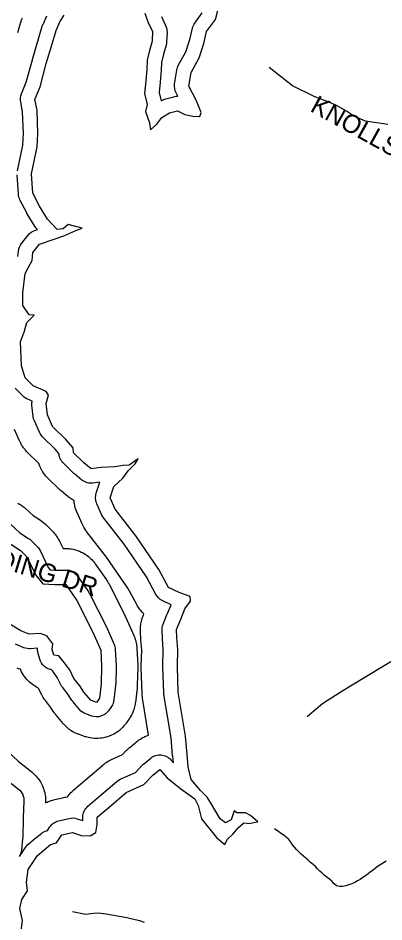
# Model space of a CAD drawing. Extents: x 1950930 to 2061844, y 904556 to 1017002.
# Drawn here: x 1971373 to 1973267, y 974830 to 979514 of the extents above; entities that cross this region are included whole.
import ezdxf

# ---------------------------------------------------------------- set-up
doc = ezdxf.new("R2010")
doc.units = 0
for name, color, linetype in [('Exist Hydrographic Buffer Line', 7, 'Continuous'), ('Exist Hydrographic Lake Shore', 7, 'Continuous'), ('Exist Hydrographic Misc Water Feature', 7, 'Continuous'), ('Exist Road Non-System Type 51', 7, 'Continuous'), ('Exist Road Non-System Type 51 Label', 7, 'Continuous')]:
    doc.layers.add(name, color=color, linetype=linetype)

msp = doc.modelspace()

# ---------------------------------------------------------------- linework, layer by layer
at = {"layer": 'Exist Hydrographic Buffer Line'}
for points in [[(1971369.2, 978721.3), (1971396.5, 978855.8), (1971400.3, 978916.7), (1971396.3, 979027.2), (1971386.5, 979078.2), (1971385.2, 979088.8), (1971385.5, 979099.5), (1971387.3, 979110), (1971390.5, 979120.2), (1971415.1, 979181.6), (1971446.6, 979297.4), (1971446.8, 979298.2), (1971447.1, 979298.9), (1971478.7, 979405.8), (1971478.7, 979405.9), (1971478.7, 979406.1), (1971498.3, 979471.5), (1971499.9, 979476.1), (1971501.8, 979480.7), (1971521.4, 979524.3)], [(1971371.5, 979438.2), (1971391.1, 979503.6), (1971391.6, 979505.4), (1971392.2, 979507.1), (1971393.7, 979511.8), (1971395, 979515.3)], [(1972114.9, 979521.7), (1972136.9, 979475.7), (1972140.3, 979467.2), (1972142.7, 979458.4), (1972143.9, 979449.3), (1972144.1, 979440.1), (1972141.9, 979390), (1972141.1, 979381.7), (1972139.4, 979373.5), (1972126.4, 979326), (1972115.4, 979283.8), (1972113.6, 979243.8), (1972113.5, 979242.7), (1972113.5, 979241.6), (1972109.1, 979182.7), (1972109, 979181.8), (1972108.9, 979180.8), (1972103.6, 979127.7), (1972113.6, 979084.4), (1972117.2, 979086.5), (1972126.9, 979091.5), (1972137.2, 979095.1), (1972178.6, 979106), (1972185.3, 979107.4), (1972192, 979108.2), (1972198.7, 979108.5), (1972199.8, 979108.4), (1972191, 979125.6), (1972186.5, 979136.4), (1972183.7, 979147.8), (1972182.7, 979159.5), (1972183.5, 979171.2), (1972194.4, 979243.1), (1972195.7, 979249.5), (1972197.5, 979255.7), (1972199.8, 979261.8), (1972202.6, 979267.7), (1972240.7, 979337.9), (1972261.8, 979403), (1972276.4, 979461.6), (1972278.5, 979468.4), (1972281.2, 979475), (1972284.5, 979481.4), (1972288.4, 979487.4), (1972326.4, 979539.9)], [(1971371.7, 978278.6), (1971374.7, 978306.5), (1971376.5, 978317), (1971379.9, 978327.1), (1971384.6, 978336.7), (1971390.7, 978345.5), (1971425.5, 978389.1), (1971432.7, 978396.8), (1971440.9, 978403.5), (1971450, 978409), (1971459.7, 978413.2), (1971472.7, 978417.6), (1971471.4, 978419), (1971466.1, 978425.1), (1971461.6, 978431.7), (1971420.2, 978499.3), (1971418.8, 978501.7), (1971417.5, 978504.1), (1971382.6, 978571.7), (1971379.4, 978578.7), (1971377, 978586), (1971375.3, 978593.5), (1971374.4, 978601.2), (1971367.9, 978701.5)], [(1971300.8, 975577.6), (1971375.2, 975518.1), (1971381.8, 975512.2), (1971387.6, 975505.5), (1971392.6, 975498.2), (1971396.7, 975490.3), (1971399.9, 975482), (1971402, 975473.4), (1971403.1, 975464.6), (1971403.2, 975455.7), (1971398.9, 975371.8), (1971396.8, 975268.3), (1971396.6, 975264.9), (1971396.3, 975261.6), (1971389.8, 975202.7), (1971388.4, 975194.7), (1971386.2, 975186.8), (1971380.5, 975170.1), (1971410.8, 975215.5), (1971416.9, 975223.5), (1971424.1, 975230.6), (1971456.8, 975258.9), (1971457.7, 975259.7), (1971458.6, 975260.5), (1971493.5, 975288.8), (1971499.6, 975293.3), (1971506.1, 975297.1), (1971513, 975300.3), (1971520.2, 975302.7), (1971524.6, 975304), (1971537.7, 975323.1), (1971541.8, 975328.6), (1971546.5, 975333.7), (1971551.6, 975338.4), (1971557, 975342.5), (1971562.9, 975346.2), (1971569.1, 975349.3), (1971575.5, 975351.8), (1971582.1, 975353.7), (1971636.6, 975366.8), (1971646.9, 975368.5), (1971657.3, 975368.8), (1971667.7, 975367.6), (1971677.8, 975365), (1971707.6, 975355.1), (1971707.6, 975372.4), (1971708.1, 975380.4), (1971709.4, 975388.4), (1971711.5, 975396.2), (1971714.5, 975403.7), (1971718.3, 975410.8), (1971722.8, 975417.5), (1971728, 975423.7), (1971733.8, 975429.3), (1971794.8, 975481.6), (1971794.9, 975481.7), (1971794.9, 975481.7), (1971884.3, 975558), (1971892.8, 975564.3), (1971902.1, 975569.3), (1971980.3, 975604.8), (1972016, 975642.2), (1972019.2, 975645.3), (1972022.6, 975648.3), (1972059.6, 975678.8), (1972065.5, 975683.2), (1972071.7, 975686.9), (1972078.3, 975690.1), (1972085.1, 975692.6), (1972092.2, 975694.4), (1972099.4, 975695.5), (1972106.7, 975695.9), (1972114, 975695.6), (1972121.2, 975694.6), (1972128.3, 975693), (1972135.2, 975690.6), (1972141.8, 975687.5), (1972148.1, 975683.9), (1972154, 975679.6), (1972159.5, 975674.8), (1972164.5, 975669.5), (1972176.8, 975654.9), (1972173.3, 975689.5), (1972173.2, 975690), (1972173.2, 975690.5), (1972164.7, 975783.7), (1972128.1, 976007.9), (1972127.5, 976012.7), (1972127.1, 976017.5), (1972122.8, 976150.5), (1972122.7, 976152.7), (1972122.8, 976154.8), (1972124.9, 976240.6), (1972120.8, 976298.1), (1972120.7, 976298.8), (1972120.7, 976299.5), (1972118.5, 976340.9), (1972118.5, 976349), (1972119.4, 976357.1), (1972121.1, 976365), (1972123.7, 976372.7), (1972145.5, 976427.2), (1972145.7, 976427.7), (1972145.9, 976428.2), (1972164.8, 976473.6), (1972119.5, 976495.3), (1972109.3, 976501.3), (1972100.1, 976508.8), (1972092.2, 976517.6), (1972085.8, 976527.6), (1972037.7, 976617.7), (1971921.5, 976786.8), (1971816, 976922.5), (1971810.9, 976930), (1971806.7, 976938.1), (1971780.6, 976996.9), (1971778, 977003.4), (1971776.1, 977010.1), (1971774.8, 977016.9), (1971774.2, 977023.8), (1971774.2, 977030.7), (1971774.8, 977037.6), (1971776.1, 977044.4), (1971777.9, 977051.1), (1971796.9, 977108), (1971760.4, 977103.4), (1971752.7, 977102.9), (1971745.1, 977103.1), (1971737.6, 977104.1), (1971730.1, 977105.8), (1971722.9, 977108.3), (1971716, 977111.5), (1971709.5, 977115.4), (1971703.3, 977120), (1971666.3, 977150.5), (1971664.1, 977152.3), (1971662, 977154.3), (1971607.6, 977206.6), (1971602.9, 977211.5), (1971598.7, 977216.8), (1971595, 977222.5), (1971591.8, 977228.5), (1971589.2, 977234.7), (1971587.1, 977241.1), (1971585.7, 977247.8), (1971584.8, 977254.5), (1971584.6, 977256.6), (1971565.3, 977279.4), (1971499, 977344.6), (1971494.3, 977349.8), (1971490, 977355.4), (1971486.3, 977361.3), (1971483.1, 977367.6), (1971457, 977426.5), (1971453.1, 977437.4), (1971451, 977448.7), (1971444.4, 977507.5), (1971444, 977514.2), (1971444.1, 977520.8), (1971444.9, 977527.5), (1971445.1, 977528.7), (1971422.4, 977538.2), (1971415.8, 977541.4), (1971409.6, 977545.1), (1971403.8, 977549.5), (1971398.4, 977554.4), (1971357, 977595.8)], [(1971263.9, 975763.3), (1971373.7, 975662.8), (1971445.2, 975605.6), (1971447.7, 975603.5), (1971450.2, 975601.3), (1971456.8, 975595.3), (1971461.6, 975590.7), (1971466.1, 975585.9), (1971471.9, 975579.2), (1971476.2, 975574.1), (1971480.1, 975568.7), (1971485.1, 975561.4), (1971488.6, 975555.8), (1971491.9, 975550), (1971496, 975542.2), (1971498.9, 975536.2), (1971501.4, 975530.1), (1971504.6, 975521.8), (1971506.7, 975515.5), (1971508.5, 975509.2), (1971510.7, 975500.5), (1971512.1, 975494.1), (1971513.1, 975487.5), (1971514.3, 975478.7), (1971514.9, 975472.1), (1971515.1, 975465.5), (1971515.2, 975456.6), (1971515.2, 975453.3), (1971515.1, 975450), (1971514.9, 975447.4), (1971518.8, 975449.4), (1971523.4, 975451.6), (1971528.2, 975453.5), (1971534.6, 975456.1), (1971539.4, 975457.8), (1971544.3, 975459.4), (1971551, 975461.3), (1971553.4, 975462), (1971555.9, 975462.6), (1971610.4, 975475.7), (1971614.2, 975476.5), (1971618.1, 975477.2), (1971628.4, 975479), (1971629.2, 975479.1), (1971629.9, 975480.1), (1971633.4, 975485), (1971637.1, 975489.7), (1971642.3, 975495.9), (1971646.3, 975500.4), (1971650.6, 975504.7), (1971656.4, 975510.2), (1971658.6, 975512.3), (1971660.9, 975514.3), (1971721.9, 975566.6), (1971721.9, 975566.6), (1971721.9, 975566.7), (1971722, 975566.7), (1971722, 975566.8), (1971722.1, 975566.8), (1971722.1, 975566.8), (1971722.2, 975566.9), (1971722.2, 975566.9), (1971811.5, 975643.2), (1971814.6, 975645.7), (1971817.7, 975648.1), (1971826.2, 975654.4), (1971832.7, 975658.8), (1971839.5, 975662.8), (1971848.8, 975667.9), (1971852.3, 975669.7), (1971855.9, 975671.4), (1971914.3, 975697.8), (1971935, 975719.5), (1971936.1, 975720.7), (1971937.3, 975721.9), (1971940.5, 975725), (1971942.9, 975727.3), (1971945.4, 975729.6), (1971948.8, 975732.6), (1971950.1, 975733.6), (1971951.3, 975734.7), (1971988.4, 975765.2), (1971990.5, 975767), (1971992.7, 975768.6), (1971998.5, 975773), (1972003, 975776.1), (1972007.6, 975779), (1972013.8, 975782.8), (1972018.5, 975785.5), (1972023.4, 975788), (1972030, 975791.1), (1972034.9, 975793.4), (1972040, 975795.3), (1972046.8, 975797.8), (1972048.8, 975798.5), (1972017.5, 975989.8), (1972017.3, 975991.6), (1972017, 975993.4), (1972016.4, 975998.2), (1972016, 976001.8), (1972015.7, 976005.4), (1972015.4, 976010.2), (1972015.3, 976012), (1972015.2, 976013.9), (1972010.8, 976146.9), (1972010.8, 976147.7), (1972010.8, 976148.5), (1972010.8, 976150.6), (1972010.7, 976152.2), (1972010.7, 976153.8), (1972010.8, 976155.9), (1972010.8, 976156.7), (1972010.8, 976157.5), (1972012.8, 976238), (1972009, 976290.1), (1972009, 976290.4), (1972009, 976290.7), (1972009, 976291.4), (1972008.9, 976291.9), (1972008.9, 976292.4), (1972008.9, 976293.1), (1972008.8, 976293.4), (1972008.8, 976293.6), (1972006.6, 976335.1), (1972006.5, 976338.1), (1972006.5, 976341.1), (1972006.5, 976349.2), (1972006.7, 976355.3), (1972007.2, 976361.3), (1972008.1, 976369.4), (1972008.9, 976375.4), (1972010, 976381.3), (1972011.8, 976389.2), (1972013.3, 976395.1), (1972015, 976400.9), (1972017.6, 976408.6), (1972018.7, 976411.5), (1972019.7, 976414.3), (1972024.5, 976426.2), (1972022.6, 976427.9), (1972016.5, 976434.2), (1972008.6, 976443.1), (1972003, 976449.9), (1971997.9, 976457.2), (1971991.5, 976467.1), (1971989.2, 976470.9), (1971987.1, 976474.8), (1971941.8, 976559.4), (1971831, 976720.7), (1971727.6, 976853.7), (1971725.6, 976856.5), (1971723.6, 976859.2), (1971718.5, 976866.7), (1971714.8, 976872.5), (1971711.5, 976878.4), (1971707.3, 976886.5), (1971705.8, 976889.5), (1971704.3, 976892.6), (1971678.2, 976951.5), (1971677.2, 976953.9), (1971676.2, 976956.3), (1971673.7, 976962.7), (1971671.9, 976967.6), (1971670.4, 976972.5), (1971668.5, 976979.2), (1971667.2, 976984.2), (1971666.1, 976989.2), (1971664.8, 976996.1), (1971663.9, 977001.2), (1971663.3, 977006.3), (1971662.7, 977013), (1971658.8, 977015.3), (1971652.2, 977019.2), (1971647.4, 977022.2), (1971642.7, 977025.5), (1971636.6, 977030), (1971634.3, 977031.7), (1971632.1, 977033.5), (1971595.1, 977064.1), (1971594.3, 977064.7), (1971593.4, 977065.4), (1971591.3, 977067.3), (1971589.7, 977068.7), (1971588.1, 977070.1), (1971586, 977072), (1971585.2, 977072.8), (1971584.5, 977073.5), (1971530, 977125.8), (1971528.2, 977127.6), (1971526.4, 977129.4), (1971521.7, 977134.3), (1971518.3, 977138.1), (1971515.1, 977142), (1971510.9, 977147.3), (1971507.9, 977151.3), (1971505, 977155.5), (1971501.3, 977161.1), (1971498.6, 977165.4), (1971496.1, 977169.8), (1971493, 977175.8), (1971490.7, 977180.3), (1971488.6, 977184.9), (1971486, 977191.2), (1971484.1, 977195.9), (1971482.5, 977200.7), (1971481, 977205.2), (1971420.5, 977264.8), (1971418.6, 977266.7), (1971416.8, 977268.6), (1971412, 977273.8), (1971408.6, 977277.7), (1971405.3, 977281.8), (1971401, 977287.4), (1971397.9, 977291.6), (1971395, 977296), (1971391.3, 977302), (1971388.6, 977306.5), (1971386.2, 977311.1), (1971383, 977317.4), (1971381.9, 977319.8), (1971380.8, 977322.2), (1971354.6, 977381)], [(1971370.9, 977000.8), (1971377.1, 976997.4), (1971381.7, 976994.7), (1971386.2, 976991.8), (1971392.1, 976987.8), (1971396.4, 976984.7), (1971400.6, 976981.4), (1971406, 976976.8), (1971408.1, 976975.1), (1971410, 976973.3), (1971451, 976935.7), (1971488.3, 976911.4), (1971490.7, 976909.8), (1971493, 976908.1), (1971499.3, 976903.5), (1971503.9, 976900), (1971508.3, 976896.2), (1971514.1, 976891), (1971516.2, 976889), (1971518.3, 976887), (1971551, 976854.3), (1971552.7, 976852.6), (1971554.3, 976850.9), (1971558.6, 976846.2), (1971561.8, 976842.6), (1971564.7, 976838.9), (1971568.6, 976833.8), (1971571.5, 976830), (1971574.1, 976826.1), (1971577.6, 976820.7), (1971580.1, 976816.7), (1971582.4, 976812.5), (1971585.4, 976806.9), (1971586.5, 976804.8), (1971587.5, 976802.6), (1971605.4, 976765.2), (1971619.2, 976765.2), (1971622.6, 976765.1), (1971625.9, 976765), (1971634.9, 976764.5), (1971641.6, 976763.8), (1971648.3, 976762.8), (1971657.2, 976761.2), (1971663.8, 976759.8), (1971670.2, 976758), (1971678.9, 976755.3), (1971685.2, 976753.2), (1971691.5, 976750.6), (1971699.7, 976746.9), (1971705.7, 976744), (1971711.6, 976740.7), (1971719.3, 976736), (1971725, 976732.4), (1971730.4, 976728.4), (1971737.6, 976722.9), (1971742.7, 976718.6), (1971747.7, 976714), (1971754.1, 976707.6), (1971758.7, 976702.8), (1971763, 976697.6), (1971768.6, 976690.5), (1971770.7, 976687.8), (1971772.6, 976685.1), (1971830.4, 976602.3), (1971831.5, 976600.6), (1971832.6, 976599), (1971835.4, 976594.6), (1971837.5, 976591.3), (1971839.4, 976587.9), (1971842, 976583.3), (1971842.9, 976581.6), (1971843.8, 976579.8), (1971926.6, 976416.3), (1971926.9, 976415.6), (1971927.2, 976414.9), (1971928.1, 976413.2), (1971928.8, 976411.8), (1971929.4, 976410.5), (1971930.2, 976408.7), (1971930.5, 976408), (1971930.8, 976407.3), (1971972.2, 976313.6), (1971973.2, 976311.2), (1971974.2, 976308.9), (1971976.6, 976302.5), (1971978.4, 976297.7), (1971979.9, 976292.8), (1971981.8, 976286.2), (1971983.1, 976281.3), (1971984.1, 976276.3), (1971985.4, 976269.6), (1971986.3, 976264.6), (1971986.9, 976259.5), (1971987.5, 976252.7), (1971987.8, 976250.2), (1971987.9, 976247.6), (1971992.3, 976162.6), (1971992.3, 976161.5), (1971992.4, 976160.5), (1971992.4, 976157.6), (1971992.5, 976155.5), (1971992.5, 976153.4), (1971992.5, 976150.6), (1971992.5, 976149.5), (1971992.5, 976148.4), (1971990.3, 976059), (1971990.2, 976057.7), (1971990.2, 976056.4), (1971990, 976053), (1971989.9, 976050.4), (1971989.7, 976047.8), (1971989.3, 976044.3), (1971989.2, 976043.1), (1971989.1, 976041.8), (1971980.3, 975967.6), (1971979.9, 975964.2), (1971979.3, 975960.8), (1971977.7, 975951.7), (1971976.2, 975944.9), (1971974.4, 975938.3), (1971971.6, 975929.5), (1971969.4, 975922.9), (1971966.7, 975916.6), (1971962.9, 975908.1), (1971959.9, 975901.9), (1971956.5, 975895.9), (1971951.6, 975888), (1971949.8, 975885.1), (1971947.8, 975882.3), (1971932.6, 975860.5), (1971929.9, 975856.8), (1971927.1, 975853.2), (1971919.3, 975843.8), (1971913.2, 975837), (1971906.5, 975830.8), (1971897.3, 975822.7), (1971890.2, 975817), (1971882.6, 975811.9), (1971872.3, 975805.5), (1971864.3, 975801.1), (1971856, 975797.2), (1971844.7, 975792.6), (1971836.2, 975789.5), (1971827.4, 975787.1), (1971815.5, 975784.3), (1971806.5, 975782.6), (1971797.4, 975781.7), (1971785.2, 975780.9), (1971776.1, 975780.7), (1971767, 975781.2), (1971754.9, 975782.4), (1971745.8, 975783.7), (1971736.9, 975785.7), (1971725.1, 975788.8), (1971720.8, 975790.1), (1971716.4, 975791.6), (1971685.9, 975802.5), (1971682.5, 975803.8), (1971679.1, 975805.2), (1971670, 975809.1), (1971663.3, 975812.3), (1971656.8, 975815.9), (1971648.4, 975821), (1971642.2, 975825), (1971636.2, 975829.4), (1971628.5, 975835.6), (1971622.9, 975840.4), (1971617.6, 975845.5), (1971610.7, 975852.7), (1971608.2, 975855.4), (1971605.8, 975858.1), (1971570.9, 975899.6), (1971569.9, 975900.8), (1971568.9, 975902), (1971566.3, 975905.3), (1971564.4, 975907.8), (1971562.6, 975910.3), (1971560.1, 975913.7), (1971559.2, 975915), (1971558.4, 975916.3), (1971540.4, 975943.3), (1971514.1, 975977.2), (1971512.4, 975979.4), (1971510.8, 975981.6), (1971506.5, 975987.7), (1971503.5, 975992.3), (1971500.6, 975997), (1971497, 976003.5), (1971495.7, 976005.9), (1971494.4, 976008.4), (1971479.4, 976038.4), (1971475.5, 976043.9), (1971468.9, 976047.1), (1971461.5, 976051.2), (1971454.4, 976055.8), (1971445.1, 976062.3), (1971438.4, 976067.4), (1971432, 976073), (1971423.9, 976080.9), (1971418, 976086.9), (1971412.6, 976093.4), (1971405.6, 976102.4), (1971400.7, 976109.3), (1971396.4, 976116.6), (1971390.9, 976126.5), (1971387.1, 976134), (1971384.7, 976139.7), (1971381.5, 976140.5), (1971375.4, 976142.4), (1971367.2, 976145.1)], [(1971334.3, 976890.8), (1971382.1, 976847), (1971427, 976817.6), (1971433.3, 976813), (1971439.1, 976807.8), (1971471.8, 976775.1), (1971476.1, 976770.4), (1971480, 976765.4), (1971483.4, 976760), (1971486.4, 976754.4), (1971528, 976667.3), (1971538.3, 976655.1), (1971565.2, 976653.2), (1971619.2, 976653.2), (1971628.2, 976652.7), (1971637.1, 976651), (1971645.7, 976648.4), (1971653.9, 976644.7), (1971661.6, 976640), (1971668.8, 976634.5), (1971675.2, 976628.2), (1971680.7, 976621.1), (1971738.5, 976538.2), (1971741.3, 976533.8), (1971743.9, 976529.2), (1971826.7, 976365.7), (1971827.5, 976363.9), (1971828.4, 976362.1), (1971869.8, 976268.3), (1971872.2, 976262), (1971874.1, 976255.4), (1971875.4, 976248.7), (1971876.1, 976241.9), (1971880.4, 976156.8), (1971880.5, 976154), (1971880.5, 976151.2), (1971878.3, 976061.8), (1971878.1, 976058.3), (1971877.8, 976054.8), (1971869.1, 975980.7), (1971867.5, 975971.6), (1971864.7, 975962.8), (1971860.9, 975954.4), (1971856.1, 975946.5), (1971840.8, 975924.7), (1971833, 975915.3), (1971823.8, 975907.2), (1971813.4, 975900.8), (1971802.1, 975896.2), (1971790.2, 975893.4), (1971778.1, 975892.7), (1971765.9, 975893.9), (1971754.1, 975897), (1971723.6, 975907.9), (1971714.5, 975911.9), (1971706.1, 975917), (1971698.3, 975923.1), (1971691.5, 975930.3), (1971656.6, 975971.7), (1971654, 975975), (1971651.6, 975978.4), (1971631.3, 976008.8), (1971602.5, 976045.9), (1971598.2, 976052), (1971594.6, 976058.4), (1971575.5, 976096.6), (1971552, 976129.2), (1971544.8, 976138.1), (1971539.7, 976138.9), (1971528.9, 976142.4), (1971518.8, 976147.4), (1971509.5, 976153.9), (1971501.3, 976161.8), (1971494.4, 976170.7), (1971488.9, 976180.7), (1971485, 976191.3), (1971476.3, 976221.8), (1971474.5, 976229.7), (1971473.5, 976237.7), (1971473.5, 976245.8), (1971473.8, 976249), (1971436.5, 976246.1), (1971427.9, 976246), (1971419.4, 976246.8), (1971411, 976248.5), (1971402.9, 976251.3), (1971359.3, 976268.7)]]:
    msp.add_lwpolyline(points, dxfattribs=at)
at = {"layer": 'Exist Hydrographic Lake Shore'}
for points in [[(1972030, 979539.3), (1972045.2, 979493.6), (1972069.2, 979443.4), (1972067, 979393.2), (1972053.9, 979345.3), (1972040.9, 979295.1), (1972038.7, 979247.2), (1972034.3, 979188.3), (1972027.8, 979122.9), (1972040.9, 979066.2), (1972032.1, 979029.1), (1972053.9, 978970.2), (1972058.3, 978935.3), (1972091, 978963.7), (1972117.1, 978998.6), (1972156.3, 979022.6), (1972197.7, 979033.5), (1972237, 979013.8), (1972278.4, 979005.1), (1972314.3, 979002.9), (1972320.9, 979024.7), (1972294.7, 979088), (1972257.7, 979159.9), (1972268.6, 979231.9), (1972310, 979308.2), (1972333.9, 979382.3), (1972349.2, 979443.4), (1972394.9, 979506.6), (1972408, 979552.4)], [(1971570.2, 979449.9), (1971589.8, 979493.6), (1971611.6, 979528.4)], [(1971933, 975501), (1972024.5, 975542.4), (1972070.3, 975590.4), (1972107.3, 975620.9), (1972144.4, 975577.3), (1972216.3, 975520.6), (1972288.2, 975468.3), (1972305.6, 975433.4), (1972323, 975363.6), (1972400.4, 975267.7), (1972444, 975230.6), (1972454.9, 975256.8), (1972485.4, 975285.1), (1972513.7, 975320), (1972542, 975344), (1972570.4, 975339.6), (1972592.1, 975346.2), (1972613.9, 975348.4), (1972576.9, 975381.1), (1972550.7, 975396.3), (1972505, 975396.3), (1972491.9, 975405.1), (1972476.7, 975359.3), (1972446.2, 975344), (1972420, 975363.6), (1972369.9, 975448.7), (1972352.5, 975477), (1972317.6, 975511.9), (1972269.7, 975568.6), (1972254.4, 975634), (1972247.9, 975697.3), (1972239.1, 975793.2), (1972202.1, 976020), (1972197.7, 976153), (1972199.9, 976242.4), (1972195.6, 976303.4), (1972193.4, 976344.9), (1972215.2, 976399.4), (1972237, 976451.7), (1972265.3, 976493.1), (1972263.1, 976517.1), (1972206.5, 976536.8), (1972152, 976562.9), (1972101.9, 976656.7), (1971982, 976831.1), (1971875.2, 976968.5), (1971849.1, 977027.4), (1971868.7, 977086.3), (1971914.5, 977129.9), (1971942.8, 977166.9), (1971979.8, 977204), (1971995.1, 977230.2), (1971947.2, 977197.5), (1971914.5, 977195.3), (1971873.1, 977188.7), (1971803.3, 977184.4), (1971751, 977177.8), (1971714, 977208.4), (1971659.5, 977260.7), (1971657.3, 977286.9), (1971620.3, 977330.5), (1971551.7, 977398.1), (1971525.5, 977456.9), (1971519, 977515.8), (1971529.9, 977559.4), (1971519, 977579.1), (1971451.4, 977607.4), (1971410, 977648.8), (1971390.4, 977712.1), (1971386.1, 977838.5), (1971403.5, 977886.5), (1971418.7, 977936.7), (1971455.8, 977973.7), (1971429.6, 977975.9), (1971397, 978023.9), (1971397, 978089.3), (1971410, 978189.6), (1971427.5, 978222.3), (1971444.9, 978257.2), (1971449.3, 978298.6), (1971484.1, 978342.2), (1971553.8, 978366.2), (1971610.5, 978385.8), (1971671.5, 978412), (1971704.2, 978425.1), (1971632.3, 978444.7), (1971606.1, 978420.7), (1971575.6, 978418.6), (1971525.5, 978470.9), (1971484.1, 978538.5), (1971449.3, 978606.1), (1971442.7, 978706.4), (1971471, 978845.9), (1971475.4, 978915.7), (1971471, 979035.6), (1971460.1, 979092.3), (1971486.3, 979157.8), (1971519, 979277.7), (1971550.6, 979384.5), (1971570.2, 979449.9)], [(1971335.9, 976787.5), (1971386.1, 976754.8), (1971418.7, 976722.1), (1971464.5, 976626.2), (1971501.5, 976582.6), (1971562.6, 976578.2), (1971619.2, 976578.2), (1971677, 976495.3), (1971759.8, 976331.8), (1971801.2, 976238), (1971805.5, 976153), (1971803.3, 976063.6), (1971794.6, 975989.5), (1971779.4, 975967.7), (1971748.9, 975978.6), (1971714, 976020), (1971692.2, 976052.7), (1971661.7, 976091.9), (1971639.9, 976135.6), (1971611.6, 976174.8), (1971583.3, 976209.7), (1971557.1, 976211.9), (1971548.4, 976242.4), (1971552.7, 976270.7), (1971522.2, 976312.2), (1971487.4, 976325.3), (1971430.7, 976320.9), (1971387.1, 976338.3), (1971321.8, 976377.6)], [(1971388.2, 974783.6), (1971394.8, 974838.1), (1971381.7, 974899.2), (1971392.6, 974947.2), (1971420.9, 974990.8), (1971416.6, 975036.6), (1971425.3, 975102), (1971473.2, 975173.9), (1971505.9, 975202.3), (1971540.8, 975230.6), (1971571.3, 975239.3), (1971599.6, 975280.8), (1971654.1, 975293.9), (1971699.8, 975278.6), (1971745.6, 975276.4), (1971776.1, 975293.9), (1971782.6, 975335.3), (1971782.6, 975372.4), (1971843.7, 975424.7), (1971933, 975501)]]:
    msp.add_lwpolyline(points, dxfattribs=at)
at = {"layer": 'Exist Hydrographic Misc Water Feature'}
msp.add_lwpolyline([(1973279.1, 975145.3), (1973264.8, 975137.3), (1973251.1, 975128.6), (1973237.5, 975119), (1973224.2, 975109.4), (1973211.3, 975099), (1973198.6, 975089.5), (1973185.4, 975079), (1973171.9, 975069.5), (1973158.6, 975059.9), (1973144.8, 975050.3), (1973130.9, 975042.4), (1973116.3, 975034.5), (1973101.2, 975028.3), (1973085.8, 975022), (1973070.2, 975017.4), (1973053.4, 975013.7), (1973036.6, 975013.2), (1973022, 975016.8), (1973009.9, 975027.7), (1972998.2, 975041.1), (1972985.7, 975051.3), (1972972.8, 975061.3), (1972959.9, 975071.5), (1972947.6, 975082.3), (1972935.7, 975094.1), (1972924, 975105.8), (1972912.5, 975116.7), (1972900.4, 975128.5), (1972887.9, 975138.5), (1972875.4, 975149.5), (1972862.9, 975160.5), (1972850.4, 975170.5), (1972838.3, 975181.4), (1972826.4, 975193.2), (1972814.9, 975204.9), (1972804.2, 975217.5), (1972794, 975230), (1972784.8, 975244.1), (1972775.1, 975256.6), (1972763.6, 975268.3), (1972750.1, 975277.6), (1972736.4, 975286.9), (1972723.3, 975297), (1972701.5, 975312.2)], dxfattribs=at)
at = {"layer": 'Exist Road Non-System Type 51'}
for points in [[(1973287.1, 978961.6), (1973172, 978980.2), (1973115.2, 979003.2), (1973074.2, 979030.6), (1973021, 979060.8), (1972981.5, 979078), (1972906.8, 979106.8), (1972794.5, 979162.9), (1972672.2, 979257.8)], [(1974548.9, 976936.3), (1974512.8, 976920), (1974460, 976890.4), (1974346.9, 976823.4), (1974237.8, 976755.6), (1974075.1, 976654.4), (1973924.1, 976559.2), (1973857.5, 976519.4), (1973758.2, 976461.2), (1973647.4, 976394.7), (1973485.1, 976290.3), (1973407.1, 976240.4), (1973260.6, 976151.2), (1973094.2, 976051), (1973062.9, 976032), (1972984.4, 975983.1), (1972948.8, 975959.5), (1972905.4, 975924.4), (1972870.2, 975893.5)], [(1972027.1, 974827.6), (1972003.2, 974836.2), (1971964, 974844.9), (1971936.1, 974851.6), (1971828.9, 974870.8), (1971788.8, 974876.4), (1971763.9, 974874.6), (1971721.8, 974868.8), (1971654.6, 974882.2)]]:
    msp.add_lwpolyline(points, dxfattribs=at)

# ---------------------------------------------------------------- texts
at = {"layer": 'Exist Road Non-System Type 51 Label'}
for s, rotation, p in [('  KNOLLS OF HYCO', 330.9638, (1972818.2, 979068.1)), ('  SOUTH LANDING DR', 342.842, (1970493.3, 976909))]:
    msp.add_text(s, height=95, rotation=rotation, dxfattribs=at).set_placement(p)

doc.saveas('drawing.dxf')
